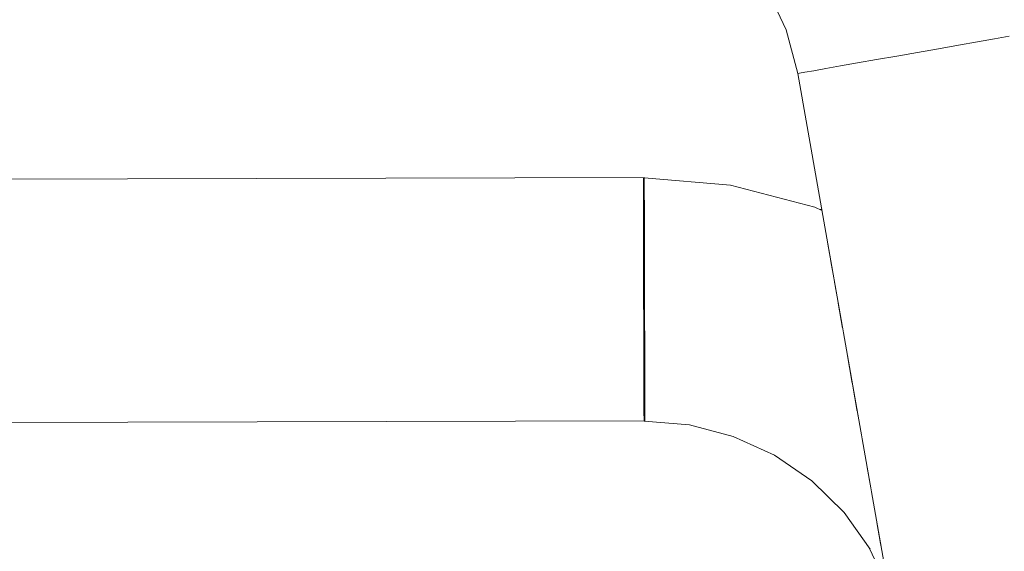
# Model space of a CAD drawing. Header units: millimetres. Extents: x -30280 to 309309, y -17460 to 4378.
# Tile 292 of 656: x 121813 to 121878, y -11042 to -11007. Entities that reach past the tile are written whole.
import ezdxf

# ---------------------------------------------------------------- set-up
doc = ezdxf.new("R2010")
doc.units = ezdxf.units.MM
doc.header["$MEASUREMENT"] = 0
doc.linetypes.add('Wipeout_Contour', pattern=[1000, 0, -1000])
doc.layers.add('P1_PLANTA PRIMERA_3_Nuevo_08_E_Envans secs', color=7, linetype='Continuous')
doc.layers.add('P1_PLANTA PRIMERA_3_Nuevo_09_EI_Mobiliari general', color=7, linetype='Continuous')
doc.layers.add('P1_PLANTA PRIMERA_3_Nuevo_09_EI_Mobiliari general_Pluma_Nº__1', color=7, linetype='Continuous', lineweight=5)

msp = doc.modelspace()

# ---------------------------------------------------------------- wipeouts: each hides what was drawn before it
at = {"color": 254, "linetype": 'Wipeout_Contour', "lineweight": 0, "ltscale": 744380.35708}
msp.add_wipeout([(125602.392, -8989.05), (119928.08, -8989.05), (119928.08, -9336.05), (125456.836, -9336.05), (125456.836, -11434.05), (125602.392, -11434.05)], dxfattribs=at).dxf.layer = 'P1_PLANTA PRIMERA_3_Nuevo_08_E_Envans secs'

# ---------------------------------------------------------------- next in the draw order: wipeouts: each hides what was drawn before it
at = {"color": 254, "linetype": 'Wipeout_Contour', "lineweight": 0, "ltscale": 13224043.01546531}
msp.add_wipeout([(124316.836, -9376.05), (119928.079, -9376.05), (119928.079, -11281.741), (119970.612, -11044.193), (119971.249, -11041.854), (119975.179, -11019.562), (119953.583, -11019.562), (119953.583, -10963.994), (119967.219, -10537.884), (120389.947, -10537.884), (120403.511, -10963.994), (120403.583, -11019.562), (120381.987, -11019.562), (120385.917, -11041.854), (120386.554, -11044.193), (120428.583, -11278.93), (120470.612, -11044.193), (120471.249, -11041.854), (120475.179, -11019.562), (120453.583, -11019.562), (120453.583, -10963.994), (120467.219, -10537.884), (120889.947, -10537.884), (120903.511, -10963.994), (120903.583, -11019.562), (120881.987, -11019.562), (120885.917, -11041.854), (120886.554, -11044.193), (120928.583, -11278.93), (120970.612, -11044.193), (120971.249, -11041.854), (120975.179, -11019.562), (120953.583, -11019.562), (120953.583, -10963.994), (120967.219, -10537.884), (121389.947, -10537.884), (121403.511, -10963.994), (121403.583, -11019.562), (121381.987, -11019.562), (121385.917, -11041.854), (121386.554, -11044.193), (121428.583, -11278.93), (121470.612, -11044.193), (121471.249, -11041.854), (121475.179, -11019.562), (121453.583, -11019.562), (121453.583, -10963.994), (121467.219, -10537.884), (121889.947, -10537.884), (121903.511, -10963.994), (121903.583, -11019.562), (121881.987, -11019.562), (121885.917, -11041.854), (121886.554, -11044.193), (121928.583, -11278.93), (121970.612, -11044.193), (121971.249, -11041.854), (121975.179, -11019.562), (121953.583, -11019.562), (121953.583, -10963.994), (121967.219, -10537.884), (122389.947, -10537.884), (122403.511, -10963.994), (122403.583, -11019.562), (122381.987, -11019.563), (122385.917, -11041.854), (122386.554, -11044.193), (122428.583, -11278.93), (122470.612, -11044.193), (122471.249, -11041.854), (122475.179, -11019.562), (122453.583, -11019.562), (122453.583, -10963.994), (122467.219, -10537.884), (122889.947, -10537.884), (122903.511, -10963.994), (122903.583, -11019.562), (122881.987, -11019.563), (122885.917, -11041.854), (122886.554, -11044.193), (122928.583, -11278.93), (122970.612, -11044.193), (122971.249, -11041.854), (122975.179, -11019.562), (122953.583, -11019.562), (122953.583, -10963.994), (122967.219, -10537.884), (123389.947, -10537.884), (123403.511, -10963.994), (123403.583, -11019.562), (123381.987, -11019.563), (123385.917, -11041.854), (123386.554, -11044.193), (123428.583, -11278.93), (123470.612, -11044.193), (123471.249, -11041.854), (123475.179, -11019.562), (123453.583, -11019.562), (123453.583, -10963.994), (123467.219, -10537.884), (123889.947, -10537.884), (123903.511, -10963.994), (123903.583, -11019.562), (123881.987, -11019.563), (123885.917, -11041.854), (123886.554, -11044.193), (123947.763, -11386.05), (124316.836, -11386.05)], dxfattribs=at).dxf.layer = 'P1_PLANTA PRIMERA_3_Nuevo_08_E_Envans secs'

# ---------------------------------------------------------------- next in the draw order: linework, layer by layer
at = {"layer": 'P1_PLANTA PRIMERA_3_Nuevo_09_EI_Mobiliari general_Pluma_Nº__1', "color": 7, "linetype": 'Continuous', "lineweight": 5}
for p, q in [((121854, -11031.323), (121854.003, -11032.123)), ((121854.063, -11031.323), (121854.065, -11032.123))]:
    msp.add_line(p, q, dxfattribs=at)

# ---------------------------------------------------------------- next in the draw order: wipeouts: each hides what was drawn before it
at = {"color": 254, "linetype": 'Wipeout_Contour', "lineweight": 0, "ltscale": 2932201.29518533}
msp.add_wipeout([(121487.027, -11044.513), (121437.203, -11327.075), (121447.763, -11386.05), (121909.403, -11386.05), (121919.963, -11327.075), (121870.139, -11044.513), (121868.82, -11041.556), (121867.16, -11039.226), (121865.043, -11037.146), (121862.59, -11035.46), (121859.878, -11034.221), (121856.987, -11033.465), (121854.008, -11033.216), (121685.095, -11033.659), (121678.583, -11033.677), (121672.071, -11033.695), (121503.159, -11033.195), (121500.179, -11033.465), (121497.288, -11034.221), (121494.576, -11035.46), (121492.123, -11037.146), (121490.006, -11039.226), (121488.347, -11041.556), (121487.138, -11044.105)], dxfattribs=at).dxf.layer = 'P1_PLANTA PRIMERA_3_Nuevo_08_E_Envans secs'
at = {"color": 254, "linetype": 'Wipeout_Contour', "lineweight": 0, "ltscale": 3420906.196684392}
msp.add_wipeout([(121493.049, -11010.361), (121491.473, -11019.295), (121497.48, -11017.694), (121503.14, -11017.221), (121678.583, -11017.677), (121854.026, -11017.194), (121859.686, -11017.694), (121865.236, -11019.146), (121864.118, -11010.361), (121863.349, -11007.494), (121862.092, -11004.803), (121860.387, -11002.372), (121858.285, -11000.276), (121855.85, -10998.576), (121853.157, -10997.327), (121850.287, -10996.565), (121847.328, -10996.314), (121691.775, -10996.726), (121678.583, -10996.763), (121665.392, -10996.8), (121509.838, -10996.292), (121506.879, -10996.565), (121504.009, -10997.327), (121501.316, -10998.576), (121498.881, -11000.276), (121496.779, -11002.372), (121495.074, -11004.803), (121493.818, -11007.494)], dxfattribs=at).dxf.layer = 'P1_PLANTA PRIMERA_3_Nuevo_09_EI_Mobiliari general'
at = {"color": 254, "linetype": 'Wipeout_Contour', "lineweight": 0, "ltscale": 489451.463243}
msp.add_wipeout([(121864.641, -11021.901), (121866.285, -11022.652), (121866.081, -11021.495), (121864.913, -11020.961)], dxfattribs=at).dxf.layer = 'P1_PLANTA PRIMERA_3_Nuevo_09_EI_Mobiliari general'

# ---------------------------------------------------------------- next in the draw order: wipeouts: each hides what was drawn before it
at = {"color": 254, "linetype": 'Wipeout_Contour', "lineweight": 0, "ltscale": 1223742.689342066}
msp.add_wipeout([(121861.761, -10983.748), (121863.826, -10984.706), (121868.552, -10988.004), (121872.633, -10992.075), (121875.943, -10996.794), (121878.382, -11002.016), (121879.874, -11007.583), (121881.94, -11019.295), (121903.583, -11019.295), (121903.583, -10983.748)], dxfattribs=at).dxf.layer = 'P1_PLANTA PRIMERA_3_Nuevo_09_EI_Mobiliari general'
at = {"color": 254, "linetype": 'Wipeout_Contour', "lineweight": 0, "ltscale": 489451.703193}
msp.add_wipeout([(121864.305, -11022.985), (121866.522, -11023.998), (121866.285, -11022.652), (121864.641, -11021.901)], dxfattribs=at).dxf.layer = 'P1_PLANTA PRIMERA_3_Nuevo_09_EI_Mobiliari general'

# ---------------------------------------------------------------- next in the draw order: wipeouts: each hides what was drawn before it
at = {"color": 254, "linetype": 'Wipeout_Contour', "lineweight": 0, "ltscale": 489644.715334}
msp.add_wipeout([(121871.996, -11008.972), (121928.583, -11329.894), (121928.583, -11321.894), (121873.364, -11008.731)], dxfattribs=at).dxf.layer = 'P1_PLANTA PRIMERA_3_Nuevo_09_EI_Mobiliari general'
at = {"color": 254, "linetype": 'Wipeout_Contour', "lineweight": 0, "ltscale": 367076.473291}
msp.add_wipeout([(121859.686, -11018.177), (121865.236, -11019.628), (121859.706, -11017.818)], dxfattribs=at).dxf.layer = 'P1_PLANTA PRIMERA_3_Nuevo_09_EI_Mobiliari general'
at = {"color": 254, "linetype": 'Wipeout_Contour', "lineweight": 0, "ltscale": 489437.242256}
msp.add_wipeout([(121859.386, -11020.527), (121859.217, -11021.654), (121864.305, -11022.985), (121864.641, -11021.901)], dxfattribs=at).dxf.layer = 'P1_PLANTA PRIMERA_3_Nuevo_09_EI_Mobiliari general'

# ---------------------------------------------------------------- next in the draw order: wipeouts: each hides what was drawn before it
at = {"color": 254, "linetype": 'Wipeout_Contour', "lineweight": 0, "ltscale": 489641.396119}
msp.add_wipeout([(121871.996, -11008.972), (121870.628, -11009.214), (121927.172, -11329.894), (121928.583, -11329.894)], dxfattribs=at).dxf.layer = 'P1_PLANTA PRIMERA_3_Nuevo_09_EI_Mobiliari general'
at = {"color": 254, "linetype": 'Wipeout_Contour', "lineweight": 0, "ltscale": 367064.148111}
msp.add_wipeout([(121859.706, -11017.818), (121854.026, -11017.343), (121859.686, -11018.177)], dxfattribs=at).dxf.layer = 'P1_PLANTA PRIMERA_3_Nuevo_09_EI_Mobiliari general'
at = {"color": 254, "linetype": 'Wipeout_Contour', "lineweight": 0, "ltscale": 489416.118998}
msp.add_wipeout([(121854.031, -11020.079), (121854.034, -11021.194), (121859.217, -11021.654), (121859.386, -11020.527)], dxfattribs=at).dxf.layer = 'P1_PLANTA PRIMERA_3_Nuevo_09_EI_Mobiliari general'
at = {"color": 254, "linetype": 'Wipeout_Contour', "lineweight": 0, "ltscale": 489451.943893}
msp.add_wipeout([(121863.917, -11024.182), (121866.786, -11025.493), (121866.522, -11023.998), (121864.305, -11022.985)], dxfattribs=at).dxf.layer = 'P1_PLANTA PRIMERA_3_Nuevo_09_EI_Mobiliari general'

# ---------------------------------------------------------------- next in the draw order: wipeouts: each hides what was drawn before it
at = {"color": 254, "linetype": 'Wipeout_Contour', "lineweight": 0, "ltscale": 366878.088655}
msp.add_wipeout([(121854.026, -11017.316), (121678.583, -11017.799), (121854.026, -11017.677)], dxfattribs=at).dxf.layer = 'P1_PLANTA PRIMERA_3_Nuevo_09_EI_Mobiliari general'
at = {"color": 254, "linetype": 'Wipeout_Contour', "lineweight": 0, "ltscale": 366878.602597}
msp.add_wipeout([(121854.029, -11019.066), (121678.583, -11019.549), (121854.031, -11020.052)], dxfattribs=at).dxf.layer = 'P1_PLANTA PRIMERA_3_Nuevo_09_EI_Mobiliari general'
at = {"color": 254, "linetype": 'Wipeout_Contour', "lineweight": 0, "ltscale": 489436.583909}
msp.add_wipeout([(121859.217, -11021.654), (121859.021, -11022.902), (121863.917, -11024.182), (121864.305, -11022.985)], dxfattribs=at).dxf.layer = 'P1_PLANTA PRIMERA_3_Nuevo_09_EI_Mobiliari general'

# ---------------------------------------------------------------- next in the draw order: linework, layer by layer
at = {"layer": 'P1_PLANTA PRIMERA_3_Nuevo_09_EI_Mobiliari general_Pluma_Nº__1', "color": 7, "linetype": 'Continuous', "lineweight": 5}
for p, q in [((121853.964, -11017.216), (121853.963, -11017.316)), ((121854.026, -11017.194), (121854.026, -11017.316))]:
    msp.add_line(p, q, dxfattribs=at)

# ---------------------------------------------------------------- next in the draw order: wipeouts: each hides what was drawn before it
at = {"color": 254, "linetype": 'Wipeout_Contour', "lineweight": 0, "ltscale": 366878.214513}
msp.add_wipeout([(121854.026, -11017.677), (121678.583, -11018.159), (121854.027, -11018.266)], dxfattribs=at).dxf.layer = 'P1_PLANTA PRIMERA_3_Nuevo_09_EI_Mobiliari general'
at = {"color": 254, "linetype": 'Wipeout_Contour', "lineweight": 0, "ltscale": 489416.198883}
msp.add_wipeout([(121854.034, -11021.221), (121854.037, -11022.458), (121859.021, -11022.902), (121859.217, -11021.654)], dxfattribs=at).dxf.layer = 'P1_PLANTA PRIMERA_3_Nuevo_09_EI_Mobiliari general'
at = {"color": 254, "linetype": 'Wipeout_Contour', "lineweight": 0, "ltscale": 489452.176079}
msp.add_wipeout([(121863.487, -11025.455), (121867.067, -11027.09), (121866.786, -11025.493), (121863.917, -11024.182)], dxfattribs=at).dxf.layer = 'P1_PLANTA PRIMERA_3_Nuevo_09_EI_Mobiliari general'

# ---------------------------------------------------------------- next in the draw order: linework, layer by layer
at = {"layer": 'P1_PLANTA PRIMERA_3_Nuevo_09_EI_Mobiliari general_Pluma_Nº__1', "color": 7, "linetype": 'Continuous', "lineweight": 5}
for p, q in [((121854.026, -11017.194), (121672.027, -11017.695)), ((121853.963, -11017.316), (121853.964, -11017.677)), ((121853.964, -11017.677), (121853.965, -11018.266)), ((121859.686, -11017.694), (121854.026, -11017.221)), ((121854.026, -11017.316), (121854.026, -11017.677)), ((121854.026, -11017.677), (121854.027, -11018.266)), ((121853.965, -11018.266), (121853.966, -11019.066)), ((121854.027, -11018.266), (121854.029, -11019.066))]:
    msp.add_line(p, q, dxfattribs=at)

# ---------------------------------------------------------------- next in the draw order: wipeouts: each hides what was drawn before it
at = {"color": 254, "linetype": 'Wipeout_Contour', "lineweight": 0, "ltscale": 489056.123642}
msp.add_wipeout([(121678.583, -11020.535), (121678.583, -11021.677), (121854.034, -11021.194), (121854.031, -11020.052)], dxfattribs=at).dxf.layer = 'P1_PLANTA PRIMERA_3_Nuevo_09_EI_Mobiliari general'
at = {"color": 254, "linetype": 'Wipeout_Contour', "lineweight": 0, "ltscale": 489435.818614}
msp.add_wipeout([(121859.021, -11022.902), (121858.805, -11024.23), (121863.487, -11025.455), (121863.917, -11024.182)], dxfattribs=at).dxf.layer = 'P1_PLANTA PRIMERA_3_Nuevo_09_EI_Mobiliari general'

# ---------------------------------------------------------------- next in the draw order: linework, layer by layer
at = {"layer": 'P1_PLANTA PRIMERA_3_Nuevo_09_EI_Mobiliari general_Pluma_Nº__1', "color": 7, "linetype": 'Continuous', "lineweight": 5}
for p, q in [((121853.966, -11019.066), (121853.969, -11020.052)), ((121854.029, -11019.066), (121854.031, -11020.052))]:
    msp.add_line(p, q, dxfattribs=at)

# ---------------------------------------------------------------- next in the draw order: wipeouts: each hides what was drawn before it
at = {"color": 254, "linetype": 'Wipeout_Contour', "lineweight": 0, "ltscale": 489416.268157}
msp.add_wipeout([(121854.037, -11022.485), (121854.041, -11023.805), (121858.805, -11024.23), (121859.021, -11022.902)], dxfattribs=at).dxf.layer = 'P1_PLANTA PRIMERA_3_Nuevo_09_EI_Mobiliari general'
at = {"color": 254, "linetype": 'Wipeout_Contour', "lineweight": 0, "ltscale": 489452.202817}
msp.add_wipeout([(121863.029, -11026.765), (121867.21, -11028.675), (121867.067, -11027.09), (121863.487, -11025.455)], dxfattribs=at).dxf.layer = 'P1_PLANTA PRIMERA_3_Nuevo_09_EI_Mobiliari general'

# ---------------------------------------------------------------- next in the draw order: wipeouts: each hides what was drawn before it
at = {"color": 254, "linetype": 'Wipeout_Contour', "lineweight": 0, "ltscale": 489056.563372}
msp.add_wipeout([(121854.034, -11021.194), (121678.583, -11021.677), (121678.583, -11022.941), (121854.037, -11022.458)], dxfattribs=at).dxf.layer = 'P1_PLANTA PRIMERA_3_Nuevo_09_EI_Mobiliari general'
at = {"color": 254, "linetype": 'Wipeout_Contour', "lineweight": 0, "ltscale": 489434.969671}
msp.add_wipeout([(121858.805, -11024.23), (121858.574, -11025.6), (121863.029, -11026.765), (121863.487, -11025.455)], dxfattribs=at).dxf.layer = 'P1_PLANTA PRIMERA_3_Nuevo_09_EI_Mobiliari general'
at = {"color": 254, "linetype": 'Wipeout_Contour', "lineweight": 0, "ltscale": 367095.727899}
msp.add_wipeout([(121866.518, -11029.882), (121867.703, -11030.697), (121867.366, -11028.782)], dxfattribs=at).dxf.layer = 'P1_PLANTA PRIMERA_3_Nuevo_09_EI_Mobiliari general'

# ---------------------------------------------------------------- next in the draw order: linework, layer by layer
at = {"layer": 'P1_PLANTA PRIMERA_3_Nuevo_09_EI_Mobiliari general_Pluma_Nº__1', "color": 7, "linetype": 'Continuous', "lineweight": 5}
for p, q in [((121853.969, -11020.052), (121853.971, -11021.195)), ((121854.031, -11020.052), (121854.034, -11021.195))]:
    msp.add_line(p, q, dxfattribs=at)

# ---------------------------------------------------------------- next in the draw order: wipeouts: each hides what was drawn before it
at = {"color": 254, "linetype": 'Wipeout_Contour', "lineweight": 0, "ltscale": 489416.202011}
msp.add_wipeout([(121853.978, -11023.827), (121853.982, -11025.216), (121858.574, -11025.6), (121858.805, -11024.23)], dxfattribs=at).dxf.layer = 'P1_PLANTA PRIMERA_3_Nuevo_09_EI_Mobiliari general'
at = {"color": 254, "linetype": 'Wipeout_Contour', "lineweight": 0, "ltscale": 489451.349083}
msp.add_wipeout([(121863.029, -11026.765), (121862.557, -11028.072), (121866.518, -11029.882), (121867.21, -11028.675)], dxfattribs=at).dxf.layer = 'P1_PLANTA PRIMERA_3_Nuevo_09_EI_Mobiliari general'

# ---------------------------------------------------------------- next in the draw order: wipeouts: each hides what was drawn before it
at = {"color": 254, "linetype": 'Wipeout_Contour', "lineweight": 0, "ltscale": 489057.040824}
msp.add_wipeout([(121854.037, -11022.458), (121678.583, -11022.941), (121678.583, -11024.288), (121854.041, -11023.805)], dxfattribs=at).dxf.layer = 'P1_PLANTA PRIMERA_3_Nuevo_09_EI_Mobiliari general'
at = {"color": 254, "linetype": 'Wipeout_Contour', "lineweight": 0, "ltscale": 489434.062861}
msp.add_wipeout([(121858.574, -11025.6), (121858.337, -11026.969), (121862.557, -11028.072), (121863.029, -11026.765)], dxfattribs=at).dxf.layer = 'P1_PLANTA PRIMERA_3_Nuevo_09_EI_Mobiliari general'
at = {"color": 254, "linetype": 'Wipeout_Contour', "lineweight": 0, "ltscale": 489460.813771}
msp.add_wipeout([(121866.518, -11029.882), (121865.825, -11031.047), (121868.032, -11032.564), (121867.703, -11030.697)], dxfattribs=at).dxf.layer = 'P1_PLANTA PRIMERA_3_Nuevo_09_EI_Mobiliari general'

# ---------------------------------------------------------------- next in the draw order: linework, layer by layer
at = {"layer": 'P1_PLANTA PRIMERA_3_Nuevo_09_EI_Mobiliari general_Pluma_Nº__1', "color": 7, "linetype": 'Continuous', "lineweight": 5}
for p, q in [((121853.971, -11021.195), (121853.974, -11022.459)), ((121854.034, -11021.195), (121854.037, -11022.458))]:
    msp.add_line(p, q, dxfattribs=at)

# ---------------------------------------------------------------- next in the draw order: wipeouts: each hides what was drawn before it
at = {"color": 254, "linetype": 'Wipeout_Contour', "lineweight": 0, "ltscale": 489416.244092}
msp.add_wipeout([(121853.982, -11025.216), (121853.986, -11026.605), (121858.337, -11026.969), (121858.574, -11025.6)], dxfattribs=at).dxf.layer = 'P1_PLANTA PRIMERA_3_Nuevo_09_EI_Mobiliari general'
at = {"color": 254, "linetype": 'Wipeout_Contour', "lineweight": 0, "ltscale": 489449.476987}
msp.add_wipeout([(121862.557, -11028.072), (121862.084, -11029.338), (121865.825, -11031.047), (121866.518, -11029.882)], dxfattribs=at).dxf.layer = 'P1_PLANTA PRIMERA_3_Nuevo_09_EI_Mobiliari general'

# ---------------------------------------------------------------- next in the draw order: wipeouts: each hides what was drawn before it
at = {"color": 254, "linetype": 'Wipeout_Contour', "lineweight": 0, "ltscale": 733598.95083}
msp.add_wipeout([(121854.041, -11023.805), (121678.583, -11024.288), (121685.125, -11024.306), (121685.121, -11025.659), (121853.982, -11025.195), (121853.978, -11023.827)], dxfattribs=at).dxf.layer = 'P1_PLANTA PRIMERA_3_Nuevo_09_EI_Mobiliari general'
at = {"color": 254, "linetype": 'Wipeout_Contour', "lineweight": 0, "ltscale": 489433.12565}
msp.add_wipeout([(121858.337, -11026.969), (121858.099, -11028.296), (121862.084, -11029.338), (121862.557, -11028.072)], dxfattribs=at).dxf.layer = 'P1_PLANTA PRIMERA_3_Nuevo_09_EI_Mobiliari general'
at = {"color": 254, "linetype": 'Wipeout_Contour', "lineweight": 0, "ltscale": 489460.678018}
msp.add_wipeout([(121865.154, -11032.134), (121868.343, -11034.326), (121868.032, -11032.564), (121865.825, -11031.047)], dxfattribs=at).dxf.layer = 'P1_PLANTA PRIMERA_3_Nuevo_09_EI_Mobiliari general'

# ---------------------------------------------------------------- next in the draw order: linework, layer by layer
at = {"layer": 'P1_PLANTA PRIMERA_3_Nuevo_09_EI_Mobiliari general_Pluma_Nº__1', "color": 7, "linetype": 'Continuous', "lineweight": 5}
for p, q in [((121853.974, -11022.459), (121853.978, -11023.805)), ((121854.037, -11022.458), (121854.041, -11023.805))]:
    msp.add_line(p, q, dxfattribs=at)

# ---------------------------------------------------------------- next in the draw order: wipeouts: each hides what was drawn before it
at = {"color": 254, "linetype": 'Wipeout_Contour', "lineweight": 0, "ltscale": 489416.270373}
msp.add_wipeout([(121853.986, -11026.605), (121853.99, -11027.952), (121858.099, -11028.296), (121858.337, -11026.969)], dxfattribs=at).dxf.layer = 'P1_PLANTA PRIMERA_3_Nuevo_09_EI_Mobiliari general'
at = {"color": 254, "linetype": 'Wipeout_Contour', "lineweight": 0, "ltscale": 489447.61711}
msp.add_wipeout([(121862.084, -11029.338), (121861.626, -11030.523), (121865.154, -11032.134), (121865.825, -11031.047)], dxfattribs=at).dxf.layer = 'P1_PLANTA PRIMERA_3_Nuevo_09_EI_Mobiliari general'

# ---------------------------------------------------------------- next in the draw order: wipeouts: each hides what was drawn before it
at = {"color": 254, "linetype": 'Wipeout_Contour', "lineweight": 0, "ltscale": 611222.636686}
msp.add_wipeout([(121672.045, -11025.695), (121672.049, -11027.048), (121678.583, -11027.066), (121853.986, -11026.584), (121853.982, -11025.195)], dxfattribs=at).dxf.layer = 'P1_PLANTA PRIMERA_3_Nuevo_09_EI_Mobiliari general'
at = {"color": 254, "linetype": 'Wipeout_Contour', "lineweight": 0, "ltscale": 489432.18635}
msp.add_wipeout([(121858.099, -11028.296), (121857.868, -11029.54), (121861.626, -11030.523), (121862.084, -11029.338)], dxfattribs=at).dxf.layer = 'P1_PLANTA PRIMERA_3_Nuevo_09_EI_Mobiliari general'
at = {"color": 254, "linetype": 'Wipeout_Contour', "lineweight": 0, "ltscale": 489459.487524}
msp.add_wipeout([(121865.154, -11032.134), (121864.524, -11033.111), (121867.532, -11035.178), (121868.343, -11034.326)], dxfattribs=at).dxf.layer = 'P1_PLANTA PRIMERA_3_Nuevo_09_EI_Mobiliari general'

# ---------------------------------------------------------------- next in the draw order: linework, layer by layer
at = {"layer": 'P1_PLANTA PRIMERA_3_Nuevo_09_EI_Mobiliari general_Pluma_Nº__1', "color": 7, "linetype": 'Continuous', "lineweight": 5}
for p, q in [((121853.978, -11023.805), (121853.982, -11025.195)), ((121854.041, -11023.805), (121854.045, -11025.194))]:
    msp.add_line(p, q, dxfattribs=at)

# ---------------------------------------------------------------- next in the draw order: wipeouts: each hides what was drawn before it
at = {"color": 254, "linetype": 'Wipeout_Contour', "lineweight": 0, "ltscale": 489416.279859}
msp.add_wipeout([(121853.99, -11027.952), (121853.993, -11029.216), (121857.868, -11029.54), (121858.099, -11028.296)], dxfattribs=at).dxf.layer = 'P1_PLANTA PRIMERA_3_Nuevo_09_EI_Mobiliari general'
at = {"color": 254, "linetype": 'Wipeout_Contour', "lineweight": 0, "ltscale": 489445.825749}
msp.add_wipeout([(121861.626, -11030.523), (121861.197, -11031.591), (121864.524, -11033.111), (121865.154, -11032.134)], dxfattribs=at).dxf.layer = 'P1_PLANTA PRIMERA_3_Nuevo_09_EI_Mobiliari general'
at = {"color": 254, "linetype": 'Wipeout_Contour', "lineweight": 0, "ltscale": 489466.629216}
msp.add_wipeout([(121866.799, -11035.902), (121869.003, -11038.068), (121868.695, -11036.321), (121867.532, -11035.178)], dxfattribs=at).dxf.layer = 'P1_PLANTA PRIMERA_3_Nuevo_09_EI_Mobiliari general'

# ---------------------------------------------------------------- next in the draw order: wipeouts: each hides what was drawn before it
at = {"color": 254, "linetype": 'Wipeout_Contour', "lineweight": 0, "ltscale": 611249.064747}
msp.add_wipeout([(121678.583, -11027.066), (121685.117, -11027.084), (121685.113, -11028.395), (121853.989, -11027.931), (121853.986, -11026.605)], dxfattribs=at).dxf.layer = 'P1_PLANTA PRIMERA_3_Nuevo_09_EI_Mobiliari general'
at = {"color": 254, "linetype": 'Wipeout_Contour', "lineweight": 0, "ltscale": 489431.273256}
msp.add_wipeout([(121857.868, -11029.54), (121857.652, -11030.664), (121861.197, -11031.591), (121861.626, -11030.523)], dxfattribs=at).dxf.layer = 'P1_PLANTA PRIMERA_3_Nuevo_09_EI_Mobiliari general'
at = {"color": 254, "linetype": 'Wipeout_Contour', "lineweight": 0, "ltscale": 489457.0591}
msp.add_wipeout([(121864.524, -11033.111), (121863.954, -11033.947), (121866.799, -11035.902), (121867.532, -11035.178)], dxfattribs=at).dxf.layer = 'P1_PLANTA PRIMERA_3_Nuevo_09_EI_Mobiliari general'

# ---------------------------------------------------------------- next in the draw order: linework, layer by layer
at = {"layer": 'P1_PLANTA PRIMERA_3_Nuevo_09_EI_Mobiliari general_Pluma_Nº__1', "color": 7, "linetype": 'Continuous', "lineweight": 5}
for p, q in [((121853.982, -11025.195), (121853.986, -11026.584)), ((121854.045, -11025.194), (121854.048, -11026.584))]:
    msp.add_line(p, q, dxfattribs=at)

# ---------------------------------------------------------------- next in the draw order: wipeouts: each hides what was drawn before it
at = {"color": 254, "linetype": 'Wipeout_Contour', "lineweight": 0, "ltscale": 489416.271988}
msp.add_wipeout([(121853.993, -11029.216), (121853.997, -11030.358), (121857.652, -11030.664), (121857.868, -11029.54)], dxfattribs=at).dxf.layer = 'P1_PLANTA PRIMERA_3_Nuevo_09_EI_Mobiliari general'
at = {"color": 254, "linetype": 'Wipeout_Contour', "lineweight": 0, "ltscale": 367084.595005}
msp.add_wipeout([(121861.197, -11031.591), (121863.954, -11033.947), (121864.524, -11033.111)], dxfattribs=at).dxf.layer = 'P1_PLANTA PRIMERA_3_Nuevo_09_EI_Mobiliari general'
at = {"color": 254, "linetype": 'Wipeout_Contour', "lineweight": 0, "ltscale": 367097.978192}
msp.add_wipeout([(121866.166, -11036.476), (121868.499, -11038.768), (121866.799, -11035.902)], dxfattribs=at).dxf.layer = 'P1_PLANTA PRIMERA_3_Nuevo_09_EI_Mobiliari general'

# ---------------------------------------------------------------- next in the draw order: wipeouts: each hides what was drawn before it
at = {"color": 254, "linetype": 'Wipeout_Contour', "lineweight": 0, "ltscale": 733407.941916}
msp.add_wipeout([(121672.053, -11028.431), (121672.057, -11029.695), (121853.993, -11029.195), (121853.99, -11027.952), (121685.113, -11028.395), (121678.583, -11028.413)], dxfattribs=at).dxf.layer = 'P1_PLANTA PRIMERA_3_Nuevo_09_EI_Mobiliari general'
at = {"color": 254, "linetype": 'Wipeout_Contour', "lineweight": 0, "ltscale": 367079.052417}
msp.add_wipeout([(121860, -11034.12), (121862.77, -11035.386), (121860.201, -11033.794)], dxfattribs=at).dxf.layer = 'P1_PLANTA PRIMERA_3_Nuevo_09_EI_Mobiliari general'
at = {"color": 254, "linetype": 'Wipeout_Contour', "lineweight": 0, "ltscale": 489471.145239}
msp.add_wipeout([(121867.887, -11039.077), (121869.606, -11041.49), (121869.333, -11039.938), (121868.499, -11038.768)], dxfattribs=at).dxf.layer = 'P1_PLANTA PRIMERA_3_Nuevo_09_EI_Mobiliari general'

# ---------------------------------------------------------------- next in the draw order: linework, layer by layer
at = {"layer": 'P1_PLANTA PRIMERA_3_Nuevo_09_EI_Mobiliari general_Pluma_Nº__1', "color": 7, "linetype": 'Continuous', "lineweight": 5}
for p, q in [((121853.986, -11026.584), (121853.99, -11027.931)), ((121854.048, -11026.584), (121854.053, -11027.93))]:
    msp.add_line(p, q, dxfattribs=at)

# ---------------------------------------------------------------- next in the draw order: wipeouts: each hides what was drawn before it
at = {"color": 254, "linetype": 'Wipeout_Contour', "lineweight": 0, "ltscale": 489072.34005}
msp.add_wipeout([(121685.11, -11029.659), (121685.106, -11030.801), (121853.997, -11030.337), (121853.993, -11029.216)], dxfattribs=at).dxf.layer = 'P1_PLANTA PRIMERA_3_Nuevo_09_EI_Mobiliari general'
at = {"color": 254, "linetype": 'Wipeout_Contour', "lineweight": 0, "ltscale": 367070.108511}
msp.add_wipeout([(121857.049, -11033.349), (121860, -11034.12), (121857.15, -11032.996)], dxfattribs=at).dxf.layer = 'P1_PLANTA PRIMERA_3_Nuevo_09_EI_Mobiliari general'
at = {"color": 254, "linetype": 'Wipeout_Contour', "lineweight": 0, "ltscale": 367096.380619}
msp.add_wipeout([(121865.652, -11036.881), (121867.887, -11039.077), (121866.166, -11036.476)], dxfattribs=at).dxf.layer = 'P1_PLANTA PRIMERA_3_Nuevo_09_EI_Mobiliari general'

# ---------------------------------------------------------------- next in the draw order: linework, layer by layer
at = {"layer": 'P1_PLANTA PRIMERA_3_Nuevo_09_EI_Mobiliari general_Pluma_Nº__1', "color": 7, "linetype": 'Continuous', "lineweight": 5}
for p, q in [((121853.99, -11027.931), (121853.993, -11029.194)), ((121854.053, -11027.93), (121854.056, -11029.194)), ((121853.993, -11029.194), (121853.997, -11030.337)), ((121854.056, -11029.194), (121854.06, -11030.337)), ((121853.997, -11030.337), (121854, -11031.323)), ((121854.06, -11030.337), (121854.063, -11031.323)), ((121862.591, -11035.461), (121859.878, -11034.221))]:
    msp.add_line(p, q, dxfattribs=at)

# ---------------------------------------------------------------- next in the draw order: wipeouts: each hides what was drawn before it
at = {"color": 254, "linetype": 'Wipeout_Contour', "lineweight": 0, "ltscale": 367063.092825}
msp.add_wipeout([(121857.15, -11032.996), (121854.005, -11032.734), (121857.049, -11033.349)], dxfattribs=at).dxf.layer = 'P1_PLANTA PRIMERA_3_Nuevo_09_EI_Mobiliari general'
at = {"color": 254, "linetype": 'Wipeout_Contour', "lineweight": 0, "ltscale": 367101.814855}
msp.add_wipeout([(121867.436, -11039.231), (121869.19, -11041.693), (121867.887, -11039.077)], dxfattribs=at).dxf.layer = 'P1_PLANTA PRIMERA_3_Nuevo_09_EI_Mobiliari general'

# ---------------------------------------------------------------- next in the draw order: linework, layer by layer
at = {"layer": 'P1_PLANTA PRIMERA_3_Nuevo_09_EI_Mobiliari general_Pluma_Nº__1', "color": 7, "linetype": 'Continuous', "lineweight": 5}
for p, q in [((121854.003, -11032.123), (121854.005, -11032.712)), ((121854.065, -11032.123), (121854.068, -11032.712)), ((121854.07, -11033.194), (121685.095, -11033.659)), ((121854.005, -11032.712), (121854.007, -11033.073)), ((121854.007, -11033.073), (121854.008, -11033.216)), ((121856.988, -11033.465), (121854.007, -11033.216)), ((121854.068, -11032.712), (121854.069, -11033.073)), ((121854.069, -11033.073), (121854.07, -11033.194)), ((121859.878, -11034.221), (121856.988, -11033.465))]:
    msp.add_line(p, q, dxfattribs=at)

# ---------------------------------------------------------------- next in the draw order: wipeouts: each hides what was drawn before it
at = {"color": 254, "linetype": 'Wipeout_Contour', "lineweight": 0, "ltscale": 489635.988714}
msp.add_wipeout([(121870.628, -11009.214), (121869.301, -11009.447), (121925.805, -11329.894), (121927.172, -11329.894)], dxfattribs=at).dxf.layer = 'P1_PLANTA PRIMERA_3_Nuevo_09_EI_Mobiliari general'

# ---------------------------------------------------------------- next in the draw order: wipeouts: each hides what was drawn before it
at = {"color": 254, "linetype": 'Wipeout_Contour', "lineweight": 0, "ltscale": 489630.829012}
msp.add_wipeout([(121869.301, -11009.447), (121868.057, -11009.667), (121924.521, -11329.894), (121925.805, -11329.894)], dxfattribs=at).dxf.layer = 'P1_PLANTA PRIMERA_3_Nuevo_09_EI_Mobiliari general'

# ---------------------------------------------------------------- next in the draw order: wipeouts: each hides what was drawn before it
at = {"color": 254, "linetype": 'Wipeout_Contour', "lineweight": 0, "ltscale": 489626.073787}
msp.add_wipeout([(121866.932, -11009.865), (121923.361, -11329.894), (121924.521, -11329.894), (121868.057, -11009.667)], dxfattribs=at).dxf.layer = 'P1_PLANTA PRIMERA_3_Nuevo_09_EI_Mobiliari general'

# ---------------------------------------------------------------- next in the draw order: wipeouts: each hides what was drawn before it
at = {"color": 254, "linetype": 'Wipeout_Contour', "lineweight": 0, "ltscale": 367259.12825}
msp.add_wipeout([(121866.932, -11009.865), (121922.36, -11329.894), (121923.361, -11329.894)], dxfattribs=at).dxf.layer = 'P1_PLANTA PRIMERA_3_Nuevo_09_EI_Mobiliari general'

# ---------------------------------------------------------------- next in the draw order: wipeouts: each hides what was drawn before it
at = {"color": 254, "linetype": 'Wipeout_Contour', "lineweight": 0, "ltscale": 367167.908325}
msp.add_wipeout([(121864.237, -11010.34), (121920.583, -11329.894), (121864.593, -11010.278)], dxfattribs=at).dxf.layer = 'P1_PLANTA PRIMERA_3_Nuevo_09_EI_Mobiliari general'

# ---------------------------------------------------------------- next in the draw order: linework, layer by layer
at = {"layer": 'P1_PLANTA PRIMERA_3_Nuevo_09_EI_Mobiliari general_Pluma_Nº__1', "color": 7, "linetype": 'Continuous', "lineweight": 5}
for p, q in [((121865.236, -11019.146), (121859.686, -11017.694)), ((121865.704, -11019.36), (121865.236, -11019.146)), ((121865.563, -11019.295), (121865.693, -11019.295)), ((121865.043, -11037.146), (121862.591, -11035.461)), ((121867.16, -11039.226), (121865.043, -11037.146)), ((121868.877, -11041.636), (121867.16, -11039.226)), ((121870.028, -11044.105), (121868.819, -11041.556))]:
    msp.add_line(p, q, dxfattribs=at)

# ---------------------------------------------------------------- next in the draw order: wipeouts: each hides what was drawn before it
at = {"color": 254, "linetype": 'Wipeout_Contour', "lineweight": 0, "ltscale": 367081.076485}
msp.add_wipeout([(121863.802, -11007.328), (121864.593, -11010.278), (121864.356, -11007.127)], dxfattribs=at).dxf.layer = 'P1_PLANTA PRIMERA_3_Nuevo_09_EI_Mobiliari general'
at = {"color": 254, "linetype": 'Wipeout_Contour', "lineweight": 0, "ltscale": 489648.076027}
msp.add_wipeout([(121877.06, -11008.079), (121875.935, -11008.278), (121928.583, -11306.858), (121928.583, -11300.28)], dxfattribs=at).dxf.layer = 'P1_PLANTA PRIMERA_3_Nuevo_09_EI_Mobiliari general'

# ---------------------------------------------------------------- next in the draw order: linework, layer by layer
at = {"layer": 'P1_PLANTA PRIMERA_3_Nuevo_09_EI_Mobiliari general_Pluma_Nº__1', "color": 7, "linetype": 'Continuous', "lineweight": 5}
for p, q in [((121864.237, -11010.34), (121864.118, -11010.361)), ((121864.593, -11010.278), (121864.237, -11010.34)), ((121865.173, -11010.175), (121864.593, -11010.278))]:
    msp.add_line(p, q, dxfattribs=at)

# ---------------------------------------------------------------- next in the draw order: wipeouts: each hides what was drawn before it
at = {"color": 254, "linetype": 'Wipeout_Contour', "lineweight": 0, "ltscale": 367077.207702}
msp.add_wipeout([(121862.51, -11004.562), (121863.802, -11007.328), (121863.02, -11004.267)], dxfattribs=at).dxf.layer = 'P1_PLANTA PRIMERA_3_Nuevo_09_EI_Mobiliari general'
at = {"color": 254, "linetype": 'Wipeout_Contour', "lineweight": 0, "ltscale": 489647.031267}
msp.add_wipeout([(121874.691, -11008.497), (121928.583, -11314.137), (121928.583, -11306.858), (121875.935, -11008.278)], dxfattribs=at).dxf.layer = 'P1_PLANTA PRIMERA_3_Nuevo_09_EI_Mobiliari general'

# ---------------------------------------------------------------- next in the draw order: linework, layer by layer
at = {"layer": 'P1_PLANTA PRIMERA_3_Nuevo_09_EI_Mobiliari general_Pluma_Nº__1', "color": 7, "linetype": 'Continuous', "lineweight": 5}
for p, q in [((121863.348, -11007.494), (121862.092, -11004.803)), ((121864.118, -11010.362), (121863.348, -11007.494))]:
    msp.add_line(p, q, dxfattribs=at)

# ---------------------------------------------------------------- next in the draw order: wipeouts: each hides what was drawn before it
at = {"color": 254, "linetype": 'Wipeout_Contour', "lineweight": 0, "ltscale": 489645.899519}
msp.add_wipeout([(121874.691, -11008.497), (121873.364, -11008.731), (121928.583, -11321.894), (121928.583, -11314.137)], dxfattribs=at).dxf.layer = 'P1_PLANTA PRIMERA_3_Nuevo_09_EI_Mobiliari general'

# ---------------------------------------------------------------- next in the draw order: linework, layer by layer
at = {"layer": 'P1_PLANTA PRIMERA_3_Nuevo_09_EI_Mobiliari general_Pluma_Nº__1', "color": 7, "linetype": 'Continuous', "lineweight": 5}
msp.add_line((121920.459, -11329.894), (121864.118, -11010.362), dxfattribs=at)

# ---------------------------------------------------------------- next in the draw order: wipeouts: each hides what was drawn before it
at = {"color": 254, "linetype": 'Wipeout_Contour', "lineweight": 0, "ltscale": 489486.984462}
msp.add_wipeout([(121875.697, -11002.994), (121874.623, -11003.385), (121875.935, -11008.278), (121877.06, -11008.079)], dxfattribs=at).dxf.layer = 'P1_PLANTA PRIMERA_3_Nuevo_09_EI_Mobiliari general'

# ---------------------------------------------------------------- next in the draw order: linework, layer by layer
at = {"layer": 'P1_PLANTA PRIMERA_3_Nuevo_09_EI_Mobiliari general_Pluma_Nº__1', "color": 7, "linetype": 'Continuous', "lineweight": 5}
msp.add_line((121878.031, -11007.908), (121877.06, -11008.079), dxfattribs=at)

# ---------------------------------------------------------------- next in the draw order: wipeouts: each hides what was drawn before it
at = {"color": 254, "linetype": 'Wipeout_Contour', "lineweight": 0, "ltscale": 489482.486687}
msp.add_wipeout([(121873.436, -11003.818), (121874.691, -11008.497), (121875.935, -11008.278), (121874.623, -11003.385)], dxfattribs=at).dxf.layer = 'P1_PLANTA PRIMERA_3_Nuevo_09_EI_Mobiliari general'

# ---------------------------------------------------------------- next in the draw order: linework, layer by layer
at = {"layer": 'P1_PLANTA PRIMERA_3_Nuevo_09_EI_Mobiliari general_Pluma_Nº__1', "color": 7, "linetype": 'Continuous', "lineweight": 5}
msp.add_line((121877.06, -11008.079), (121875.935, -11008.278), dxfattribs=at)

# ---------------------------------------------------------------- next in the draw order: wipeouts: each hides what was drawn before it
at = {"color": 254, "linetype": 'Wipeout_Contour', "lineweight": 0, "ltscale": 489477.605713}
msp.add_wipeout([(121873.436, -11003.818), (121872.17, -11004.279), (121873.364, -11008.731), (121874.691, -11008.497)], dxfattribs=at).dxf.layer = 'P1_PLANTA PRIMERA_3_Nuevo_09_EI_Mobiliari general'

# ---------------------------------------------------------------- next in the draw order: linework, layer by layer
at = {"layer": 'P1_PLANTA PRIMERA_3_Nuevo_09_EI_Mobiliari general_Pluma_Nº__1', "color": 7, "linetype": 'Continuous', "lineweight": 5}
msp.add_line((121875.935, -11008.278), (121874.69, -11008.497), dxfattribs=at)

# ---------------------------------------------------------------- next in the draw order: wipeouts: each hides what was drawn before it
at = {"color": 254, "linetype": 'Wipeout_Contour', "lineweight": 0, "ltscale": 489472.489918}
msp.add_wipeout([(121872.17, -11004.279), (121870.865, -11004.755), (121871.996, -11008.972), (121873.364, -11008.731)], dxfattribs=at).dxf.layer = 'P1_PLANTA PRIMERA_3_Nuevo_09_EI_Mobiliari general'

# ---------------------------------------------------------------- next in the draw order: linework, layer by layer
at = {"layer": 'P1_PLANTA PRIMERA_3_Nuevo_09_EI_Mobiliari general_Pluma_Nº__1', "color": 7, "linetype": 'Continuous', "lineweight": 5}
msp.add_line((121874.69, -11008.497), (121873.364, -11008.731), dxfattribs=at)

# ---------------------------------------------------------------- next in the draw order: wipeouts: each hides what was drawn before it
at = {"color": 254, "linetype": 'Wipeout_Contour', "lineweight": 0, "ltscale": 489467.294776}
msp.add_wipeout([(121870.865, -11004.755), (121869.56, -11005.23), (121870.628, -11009.214), (121871.996, -11008.972)], dxfattribs=at).dxf.layer = 'P1_PLANTA PRIMERA_3_Nuevo_09_EI_Mobiliari general'

# ---------------------------------------------------------------- next in the draw order: linework, layer by layer
at = {"layer": 'P1_PLANTA PRIMERA_3_Nuevo_09_EI_Mobiliari general_Pluma_Nº__1', "color": 7, "linetype": 'Continuous', "lineweight": 5}
msp.add_line((121873.364, -11008.731), (121871.996, -11008.972), dxfattribs=at)

# ---------------------------------------------------------------- next in the draw order: wipeouts: each hides what was drawn before it
at = {"color": 254, "linetype": 'Wipeout_Contour', "lineweight": 0, "ltscale": 489462.178131}
msp.add_wipeout([(121869.56, -11005.23), (121868.294, -11005.692), (121869.301, -11009.447), (121870.628, -11009.214)], dxfattribs=at).dxf.layer = 'P1_PLANTA PRIMERA_3_Nuevo_09_EI_Mobiliari general'

# ---------------------------------------------------------------- next in the draw order: linework, layer by layer
at = {"layer": 'P1_PLANTA PRIMERA_3_Nuevo_09_EI_Mobiliari general_Pluma_Nº__1', "color": 7, "linetype": 'Continuous', "lineweight": 5}
msp.add_line((121871.996, -11008.972), (121870.628, -11009.213), dxfattribs=at)

# ---------------------------------------------------------------- next in the draw order: wipeouts: each hides what was drawn before it
at = {"color": 254, "linetype": 'Wipeout_Contour', "lineweight": 0, "ltscale": 489457.295398}
msp.add_wipeout([(121867.107, -11006.124), (121868.057, -11009.667), (121869.301, -11009.447), (121868.294, -11005.692)], dxfattribs=at).dxf.layer = 'P1_PLANTA PRIMERA_3_Nuevo_09_EI_Mobiliari general'

# ---------------------------------------------------------------- next in the draw order: linework, layer by layer
at = {"layer": 'P1_PLANTA PRIMERA_3_Nuevo_09_EI_Mobiliari general_Pluma_Nº__1', "color": 7, "linetype": 'Continuous', "lineweight": 5}
msp.add_line((121870.628, -11009.213), (121869.301, -11009.448), dxfattribs=at)

# ---------------------------------------------------------------- next in the draw order: wipeouts: each hides what was drawn before it
at = {"color": 254, "linetype": 'Wipeout_Contour', "lineweight": 0, "ltscale": 489452.794829}
msp.add_wipeout([(121867.107, -11006.124), (121866.034, -11006.515), (121866.932, -11009.865), (121868.057, -11009.667)], dxfattribs=at).dxf.layer = 'P1_PLANTA PRIMERA_3_Nuevo_09_EI_Mobiliari general'

# ---------------------------------------------------------------- next in the draw order: linework, layer by layer
at = {"layer": 'P1_PLANTA PRIMERA_3_Nuevo_09_EI_Mobiliari general_Pluma_Nº__1', "color": 7, "linetype": 'Continuous', "lineweight": 5}
for p, q in [((121866.932, -11009.865), (121865.961, -11010.036)), ((121868.057, -11009.667), (121866.932, -11009.865)), ((121869.301, -11009.448), (121868.057, -11009.667)), ((121865.961, -11010.036), (121865.173, -11010.175))]:
    msp.add_line(p, q, dxfattribs=at)

doc.saveas('drawing.dxf')
